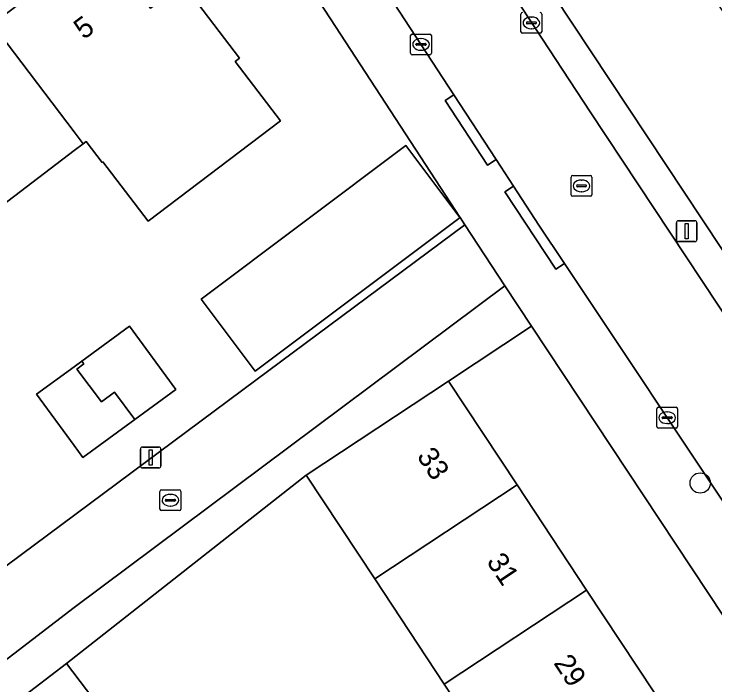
# Model space of a CAD drawing. Extents: x 160030 to 160839, y 385325 to 386450.
# Drawn here: x 160497.11 to 160530.82, y 385793.85 to 385826.13 of the extents above; entities that cross this region are included whole.
import ezdxf

# ---------------------------------------------------------------- set-up
doc = ezdxf.new("R2010")
doc.units = 0
for name, color, linetype in [('IMGEO_Boom', 7, 'Continuous'), ('IMGEO_Erf', 7, 'Continuous'), ('IMGEO_Groenvoorziening', 7, 'Continuous'), ('IMGEO_Kolk', 7, 'Continuous'), ('IMGEO_Lichtmast', 7, 'Continuous'), ('IMGEO_Muur', 7, 'Continuous'), ('IMGEO_Pand', 7, 'Continuous'), ('IMGEO_Pand_nummerreeks', 7, 'Continuous'), ('IMGEO_Rijbaan_lokaal_open', 7, 'Continuous'), ('IMGEO_Rioolput', 7, 'Continuous'), ('IMGEO_Voetpad_open', 7, 'Continuous')]:
    doc.layers.add(name, color=color, linetype=linetype)

msp = doc.modelspace()

# ---------------------------------------------------------------- linework, layer by layer
at = {"layer": 'IMGEO_Boom'}
msp.add_circle((160530.112, 385803.569), 0.489, dxfattribs=at)
at = {"layer": 'IMGEO_Erf'}
for points in [[(160508.743, 385808.52), (160518.783, 385815.985), (160518.557, 385816.332), (160508.713, 385808.946), (160506.112, 385812.413), (160515.957, 385819.8), (160518.548, 385816.347), (160517.856, 385817.41), (160506.767, 385834.437)], [(160496.064, 385825.642), (160500, 385828.635), (160501.253, 385829.587), (160503.665, 385826.415), (160505.223, 385827.599), (160507.955, 385824.006), (160507.751, 385823.851), (160509.921, 385820.997), (160503.556, 385816.159), (160501.387, 385819.013), (160501.342, 385818.979), (160500.572, 385819.992), (160500.436, 385819.889), (160500, 385819.558), (160495.375, 385816.041)], [(160561.283, 385751.75), (160521.992, 385811.109), (160517.998, 385808.466), (160521.298, 385803.476), (160524.643, 385798.419), (160527.918, 385793.467)], [(160468.603, 385785.493), (160470.862, 385787.192), (160473.297, 385783.955), (160475.124, 385785.329), (160476.218, 385786.152), (160477.138, 385784.981), (160477.57, 385785.309), (160478.044, 385785.644), (160474.69, 385790.075), (160478.681, 385793.096), (160482.649, 385796.098), (160486.002, 385791.667), (160487.19, 385792.547), (160483.901, 385797.037), (160486.719, 385799.102), (160489.929, 385801.455), (160490.826, 385800.268), (160493.729, 385802.359), (160496.074, 385799.103), (160508.743, 385808.52)], [(160519.557, 385791.218), (160517.795, 385793.89), (160514.456, 385798.951), (160511.158, 385803.951), (160499.635, 385794.882), (160502.525, 385791.089)]]:
    msp.add_lwpolyline(points, dxfattribs=at)
msp.add_lwpolyline([(160500.369, 385809.431), (160502.67, 385811.11), (160504.893, 385808.065), (160502.924, 385806.627), (160500.416, 385804.796), (160500, 385805.367), (160498.193, 385807.842), (160500, 385809.162)], close=True, dxfattribs=at)
at = {"layer": 'IMGEO_Groenvoorziening'}
msp.add_lwpolyline([(160543.669, 385799.137), (160547.476, 385801.631), (160528.35, 385830.589), (160523.077, 385827.039), (160534.731, 385809.431), (160535.733, 385808.257), (160538.546, 385806.834), (160539.019, 385806.305)], close=True, dxfattribs=at)
at = {"layer": 'IMGEO_Kolk'}
for p, q in [((160521.489, 385825.276), (160521.489, 385826.128)), ((160522.49, 385826.128), (160522.49, 385825.276)), ((160521.977, 385825.982), (160522.002, 385825.982)), ((160521.748, 385825.696), (160521.748, 385825.708)), ((160522.186, 385825.659), (160521.788, 385825.659)), ((160521.791, 385825.745), (160522.189, 385825.745)), ((160522, 385825.422), (160521.975, 385825.422)), ((160522.232, 385825.708), (160522.232, 385825.696)), ((160516.181, 385824.239), (160516.181, 385825.091)), ((160516.256, 385825.165), (160517.108, 385825.165)), ((160517.182, 385825.091), (160517.182, 385824.239)), ((160522.416, 385825.202), (160521.564, 385825.202)), ((160516.669, 385824.945), (160516.694, 385824.945)), ((160516.44, 385824.659), (160516.44, 385824.671)), ((160516.878, 385824.622), (160516.48, 385824.622)), ((160516.483, 385824.708), (160516.881, 385824.708)), ((160516.924, 385824.671), (160516.924, 385824.659)), ((160517.108, 385824.165), (160516.256, 385824.165)), ((160516.692, 385824.385), (160516.667, 385824.385)), ((160528.02, 385806.282), (160528.02, 385807.134)), ((160528.095, 385807.208), (160528.947, 385807.208)), ((160528.508, 385806.988), (160528.533, 385806.988)), ((160529.021, 385807.134), (160529.021, 385806.282)), ((160528.279, 385806.702), (160528.279, 385806.714)), ((160528.717, 385806.665), (160528.319, 385806.665)), ((160528.322, 385806.751), (160528.72, 385806.751)), ((160528.763, 385806.714), (160528.763, 385806.702)), ((160528.947, 385806.208), (160528.095, 385806.208)), ((160528.531, 385806.428), (160528.506, 385806.428)), ((160504.204, 385803.238), (160505.056, 385803.238)), ((160504.129, 385802.312), (160504.129, 385803.164)), ((160504.617, 385803.018), (160504.642, 385803.018)), ((160505.13, 385803.164), (160505.13, 385802.312)), ((160504.388, 385802.732), (160504.388, 385802.744)), ((160504.826, 385802.695), (160504.428, 385802.695)), ((160504.431, 385802.781), (160504.829, 385802.781)), ((160504.872, 385802.744), (160504.872, 385802.732)), ((160505.056, 385802.238), (160504.204, 385802.238)), ((160504.64, 385802.458), (160504.615, 385802.458))]:
    msp.add_line(p, q, dxfattribs=at)
for points in [[(160521.489, 385825.276), (160521.489, 385826.128)], [(160522.49, 385826.128), (160522.49, 385825.276)], [(160516.181, 385824.239), (160516.181, 385825.091)], [(160516.256, 385825.165), (160517.108, 385825.165)], [(160517.182, 385825.091), (160517.182, 385824.239)], [(160522.416, 385825.202), (160521.564, 385825.202)], [(160517.108, 385824.165), (160516.256, 385824.165)], [(160528.02, 385806.282), (160528.02, 385807.134)], [(160528.095, 385807.208), (160528.947, 385807.208)], [(160529.021, 385807.134), (160529.021, 385806.282)], [(160528.947, 385806.208), (160528.095, 385806.208)], [(160504.204, 385803.238), (160505.056, 385803.238)], [(160504.129, 385802.312), (160504.129, 385803.164)], [(160505.13, 385803.164), (160505.13, 385802.312)], [(160505.056, 385802.238), (160504.204, 385802.238)]]:
    msp.add_lwpolyline(points, dxfattribs=at)
for centre, radius, start, end in [((160521.566, 385826.126), 0.0765, 91.552, 178.448), ((160521.566, 385826.126), 0.0765, 91.552, 178.448), ((160522.414, 385826.126), 0.0765, 1.552, 88.448), ((160522.414, 385826.126), 0.0765, 1.552, 88.448), ((160521.788, 385825.705), 0.0403, 85.8775, 175.7526), ((160521.785, 385825.695), 0.0366, 178.938, 274.7102), ((160522.189, 385825.702), 0.043, 264.8664, 352.4533), ((160522.193, 385825.707), 0.0386, 1.7309, 96.639), ((160516.258, 385825.089), 0.0765, 91.552, 178.448), ((160516.258, 385825.089), 0.0765, 91.552, 178.448), ((160517.106, 385825.089), 0.0765, 1.552, 88.448), ((160517.106, 385825.089), 0.0765, 1.552, 88.448), ((160521.566, 385825.278), 0.0765, 181.552, 268.448), ((160521.566, 385825.278), 0.0765, 181.552, 268.448), ((160522.414, 385825.278), 0.0765, 271.552, 358.448), ((160522.414, 385825.278), 0.0765, 271.552, 358.448), ((160516.48, 385824.668), 0.0403, 85.8775, 175.7526), ((160516.477, 385824.658), 0.0366, 178.938, 274.7102), ((160516.881, 385824.665), 0.043, 264.8664, 352.4533), ((160516.885, 385824.67), 0.0386, 1.7309, 96.639), ((160516.258, 385824.241), 0.0765, 181.552, 268.448), ((160516.258, 385824.241), 0.0765, 181.552, 268.448), ((160517.106, 385824.241), 0.0765, 271.552, 358.448), ((160517.106, 385824.241), 0.0765, 271.552, 358.448), ((160528.097, 385807.132), 0.0765, 91.552, 178.448), ((160528.097, 385807.132), 0.0765, 91.552, 178.448), ((160528.945, 385807.132), 0.0765, 1.552, 88.448), ((160528.945, 385807.132), 0.0765, 1.552, 88.448), ((160528.319, 385806.711), 0.0403, 85.8775, 175.7526), ((160528.316, 385806.701), 0.0366, 178.938, 274.7102), ((160528.72, 385806.708), 0.043, 264.8664, 352.4533), ((160528.724, 385806.713), 0.0386, 1.7309, 96.639), ((160528.097, 385806.284), 0.0765, 181.552, 268.448), ((160528.097, 385806.284), 0.0765, 181.552, 268.448), ((160528.945, 385806.284), 0.0765, 271.552, 358.448), ((160528.945, 385806.284), 0.0765, 271.552, 358.448), ((160504.206, 385803.162), 0.0765, 91.552, 178.448), ((160504.206, 385803.162), 0.0765, 91.552, 178.448), ((160505.054, 385803.162), 0.0765, 1.552, 88.448), ((160505.054, 385803.162), 0.0765, 1.552, 88.448), ((160504.428, 385802.741), 0.0403, 85.8775, 175.7526), ((160504.425, 385802.731), 0.0366, 178.938, 274.7102), ((160504.829, 385802.738), 0.043, 264.8664, 352.4533), ((160504.833, 385802.743), 0.0386, 1.7309, 96.639), ((160504.206, 385802.314), 0.0765, 181.552, 268.448), ((160504.206, 385802.314), 0.0765, 181.552, 268.448), ((160505.054, 385802.314), 0.0765, 271.552, 358.448), ((160505.054, 385802.314), 0.0765, 271.552, 358.448)]:
    msp.add_arc(centre, radius, start, end, dxfattribs=at)
for centre, major_axis, ratio, start_param, end_param in [((160521.976, 385825.702), (-0.387, 0.002), 0.722429, 4.712389, 7.853982), ((160522.001, 385825.702), (-0.39, 0.002), 0.717154, 1.570796, 4.712389), ((160516.668, 385824.665), (-0.387, 0.002), 0.722429, 4.712389, 7.853982), ((160516.693, 385824.665), (-0.39, 0.002), 0.717154, 1.570796, 4.712389), ((160528.507, 385806.708), (-0.387, 0.002), 0.722429, 4.712389, 7.853982), ((160528.532, 385806.708), (-0.39, 0.002), 0.717154, 1.570796, 4.712389), ((160504.616, 385802.738), (-0.387, 0.002), 0.722429, 4.712389, 7.853982), ((160504.641, 385802.738), (-0.39, 0.002), 0.717154, 1.570796, 4.712389)]:
    msp.add_ellipse(centre, major_axis=major_axis, ratio=ratio, start_param=start_param, end_param=end_param, dxfattribs=at)
at = {"layer": 'IMGEO_Lichtmast'}
for p, q in [((160528.963, 385815.283), (160528.963, 385816.083)), ((160528.963, 385816.083), (160528.963, 385815.283)), ((160529.063, 385816.183), (160529.853, 385816.183)), ((160529.853, 385816.183), (160529.063, 385816.183)), ((160529.953, 385816.083), (160529.953, 385815.283)), ((160529.953, 385815.283), (160529.953, 385816.083)), ((160529.853, 385815.183), (160529.063, 385815.183)), ((160529.063, 385815.183), (160529.853, 385815.183)), ((160503.286, 385805.296), (160504.076, 385805.296)), ((160504.076, 385805.296), (160503.286, 385805.296)), ((160503.186, 385804.396), (160503.186, 385805.196)), ((160503.186, 385805.196), (160503.186, 385804.396)), ((160504.176, 385805.196), (160504.176, 385804.396)), ((160504.176, 385804.396), (160504.176, 385805.196)), ((160504.076, 385804.296), (160503.286, 385804.296)), ((160503.286, 385804.296), (160504.076, 385804.296))]:
    msp.add_line(p, q, dxfattribs=at)
for points in [[(160529.383, 385816.058), (160529.533, 385816.058), (160529.533, 385815.308), (160529.383, 385815.308), (160529.383, 385816.058)], [(160503.606, 385805.171), (160503.756, 385805.171), (160503.756, 385804.421), (160503.606, 385804.421), (160503.606, 385805.171)]]:
    msp.add_lwpolyline(points, dxfattribs=at)
for centre, start, end in [((160529.063, 385816.083), 90, 180), ((160529.063, 385816.083), 90, 180), ((160529.853, 385816.083), 0, 90), ((160529.853, 385816.083), 360, 90), ((160529.063, 385815.283), 180, 270), ((160529.063, 385815.283), 180, 270), ((160529.853, 385815.283), 270, 0), ((160529.853, 385815.283), 270, 0), ((160503.286, 385805.196), 90, 180), ((160503.286, 385805.196), 90, 180), ((160504.076, 385805.196), 0, 90), ((160504.076, 385805.196), 360, 90), ((160503.286, 385804.396), 180, 270), ((160503.286, 385804.396), 180, 270), ((160504.076, 385804.396), 270, 0), ((160504.076, 385804.396), 270, 0)]:
    msp.add_arc(centre, 0.1, start, end, dxfattribs=at)
at = {"layer": 'IMGEO_Muur'}
for points in [[(160517.856, 385817.41), (160518.783, 385815.985)], [(160518.783, 385815.985), (160508.743, 385808.52)]]:
    msp.add_lwpolyline(points, dxfattribs=at)
at = {"layer": 'IMGEO_Pand'}
for points in [[(160505.223, 385827.599), (160503.665, 385826.415), (160501.253, 385829.587), (160500, 385828.635), (160496.064, 385825.642), (160500, 385820.463), (160500.436, 385819.889), (160500.572, 385819.992), (160501.342, 385818.979), (160501.387, 385819.013), (160503.556, 385816.159), (160509.921, 385820.997), (160507.751, 385823.851), (160507.955, 385824.006)], [(160500, 385820.463), (160496.064, 385825.642), (160491.019, 385821.807), (160495.375, 385816.041), (160500, 385819.558), (160500.436, 385819.889)], [(160518.557, 385816.332), (160518.558, 385816.333), (160518.548, 385816.347), (160515.957, 385819.8), (160506.112, 385812.413), (160508.713, 385808.946)], [(160502.924, 385806.627), (160504.893, 385808.065), (160502.67, 385811.11), (160500.369, 385809.431), (160500.469, 385809.298), (160500.136, 385809.047), (160501.32, 385807.476), (160501.934, 385807.939)], [(160501.934, 385807.939), (160501.32, 385807.476), (160500.136, 385809.047), (160500.469, 385809.298), (160500.369, 385809.431), (160500, 385809.162), (160498.193, 385807.842), (160500, 385805.367), (160500.416, 385804.796), (160502.924, 385806.627)], [(160517.998, 385808.466), (160511.158, 385803.951), (160514.456, 385798.951), (160521.298, 385803.476)], [(160514.456, 385798.951), (160517.795, 385793.89), (160524.643, 385798.419), (160521.298, 385803.476)], [(160524.643, 385798.419), (160517.795, 385793.89), (160519.557, 385791.218), (160516.692, 385789.344), (160518.208, 385787.045), (160521.064, 385788.934), (160527.918, 385793.467)], [(160499.635, 385794.882), (160497.373, 385793.16), (160500.268, 385789.357), (160502.525, 385791.089)]]:
    msp.add_lwpolyline(points, close=True, dxfattribs=at)
at = {"layer": 'IMGEO_Rijbaan_lokaal_open'}
for points in [[(160524.813, 385821.424), (160517.237, 385832.995), (160513.88, 385838.136), (160509.675, 385835.436), (160511.97, 385831.875), (160518.26, 385822.248), (160520.296, 385819.127), (160521.131, 385817.848), (160522.351, 385815.978), (160523.581, 385814.13), (160531.807, 385801.773), (160533.476, 385799.272), (160537.634, 385802.044), (160534.047, 385807.466)], [(160520.707, 385813.05), (160518.783, 385815.985), (160508.743, 385808.52), (160496.074, 385799.103), (160493.948, 385797.571), (160490.009, 385794.612), (160487.19, 385792.547), (160486.002, 385791.667), (160482.358, 385788.909), (160482.029, 385788.66), (160487.946, 385780.805), (160488.133, 385780.949), (160490.064, 385778.441), (160491.994, 385775.933), (160493.925, 385773.425), (160499.395, 385777.687), (160497.544, 385780.182), (160495.694, 385782.676), (160493.844, 385785.17), (160491.993, 385787.664), (160490.143, 385790.158), (160495.073, 385793.816), (160500, 385797.582)]]:
    msp.add_lwpolyline(points, close=True, dxfattribs=at)
at = {"layer": 'IMGEO_Rioolput'}
for p, q in [((160523.976, 385818.361), (160524.828, 385818.361)), ((160523.901, 385817.435), (160523.901, 385818.287)), ((160524.389, 385818.141), (160524.414, 385818.141)), ((160524.902, 385818.287), (160524.902, 385817.435)), ((160524.16, 385817.855), (160524.16, 385817.867)), ((160524.598, 385817.818), (160524.2, 385817.818)), ((160524.203, 385817.904), (160524.601, 385817.904)), ((160524.644, 385817.867), (160524.644, 385817.855)), ((160524.828, 385817.361), (160523.976, 385817.361)), ((160524.412, 385817.581), (160524.387, 385817.581))]:
    msp.add_line(p, q, dxfattribs=at)
for points in [[(160523.976, 385818.361), (160524.828, 385818.361)], [(160523.901, 385817.435), (160523.901, 385818.287)], [(160524.902, 385818.287), (160524.902, 385817.435)], [(160524.828, 385817.361), (160523.976, 385817.361)]]:
    msp.add_lwpolyline(points, dxfattribs=at)
for centre, radius, start, end in [((160523.978, 385818.285), 0.0765, 91.552, 178.448), ((160523.978, 385818.285), 0.0765, 91.552, 178.448), ((160524.826, 385818.285), 0.0765, 1.552, 88.448), ((160524.826, 385818.285), 0.0765, 1.552, 88.448), ((160524.2, 385817.864), 0.0403, 85.8775, 175.7526), ((160524.197, 385817.854), 0.0366, 178.938, 274.7102), ((160524.601, 385817.861), 0.043, 264.8664, 352.4533), ((160524.605, 385817.866), 0.0386, 1.7309, 96.639), ((160523.978, 385817.437), 0.0765, 181.552, 268.448), ((160523.978, 385817.437), 0.0765, 181.552, 268.448), ((160524.826, 385817.437), 0.0765, 271.552, 358.448), ((160524.826, 385817.437), 0.0765, 271.552, 358.448)]:
    msp.add_arc(centre, radius, start, end, dxfattribs=at)
for centre, major_axis, ratio, start_param, end_param in [((160524.388, 385817.861), (-0.387, 0.002), 0.722429, 4.712389, 7.853982), ((160524.413, 385817.861), (-0.39, 0.002), 0.717154, 1.570796, 4.712389)]:
    msp.add_ellipse(centre, major_axis=major_axis, ratio=ratio, start_param=start_param, end_param=end_param, dxfattribs=at)
at = {"layer": 'IMGEO_Voetpad_open'}
for points in [[(160513.783, 385842.774), (160511.882, 385841.118), (160513.88, 385838.136), (160517.237, 385832.995), (160524.813, 385821.424), (160534.047, 385807.466), (160534.332, 385807.206)], [(160562.997, 385754.867), (160544.084, 385783.38), (160534.997, 385796.993), (160533.476, 385799.272), (160531.807, 385801.773), (160523.581, 385814.13), (160523.164, 385813.855), (160520.714, 385817.573), (160521.131, 385817.848), (160520.296, 385819.127), (160519.878, 385818.854), (160517.842, 385821.975), (160518.26, 385822.248), (160511.97, 385831.875), (160509.675, 385835.436), (160507.813, 385838.061), (160504.682, 385835.812)], [(160506.767, 385834.437), (160517.856, 385817.41), (160518.548, 385816.347), (160518.558, 385816.333), (160518.557, 385816.332), (160518.783, 385815.985), (160520.707, 385813.05), (160521.992, 385811.109), (160561.283, 385751.75)], [(160565.681, 385759.8), (160566.841, 385760.591), (160566.941, 385764.23), (160566.596, 385764.751), (160545.925, 385796.001), (160543.669, 385799.137), (160539.019, 385806.305), (160538.546, 385806.834), (160535.733, 385808.257), (160534.731, 385809.431), (160523.077, 385827.039)], [(160497.373, 385793.16), (160499.635, 385794.882), (160511.158, 385803.951), (160517.998, 385808.466), (160521.992, 385811.109), (160520.707, 385813.05), (160500, 385797.582), (160495.073, 385793.816)]]:
    msp.add_lwpolyline(points, dxfattribs=at)
for points in [[(160520.296, 385819.127), (160518.26, 385822.248), (160517.842, 385821.975), (160519.878, 385818.854)], [(160521.131, 385817.848), (160520.714, 385817.573), (160523.164, 385813.855), (160523.581, 385814.13), (160522.351, 385815.978)]]:
    msp.add_lwpolyline(points, close=True, dxfattribs=at)

# ---------------------------------------------------------------- texts
at = {"layer": 'IMGEO_Pand_nummerreeks'}
for s, rotation, p in [('5', 37.2423, (160500.467, 385824.869)), ('33', 303.4803, (160516.451, 385804.858)), ('31', 303.4803, (160519.805, 385799.788)), ('29', 303.4777, (160523.033, 385794.907))]:
    msp.add_text(s, height=1, rotation=rotation, dxfattribs=at).set_placement(p)

doc.saveas('drawing.dxf')
